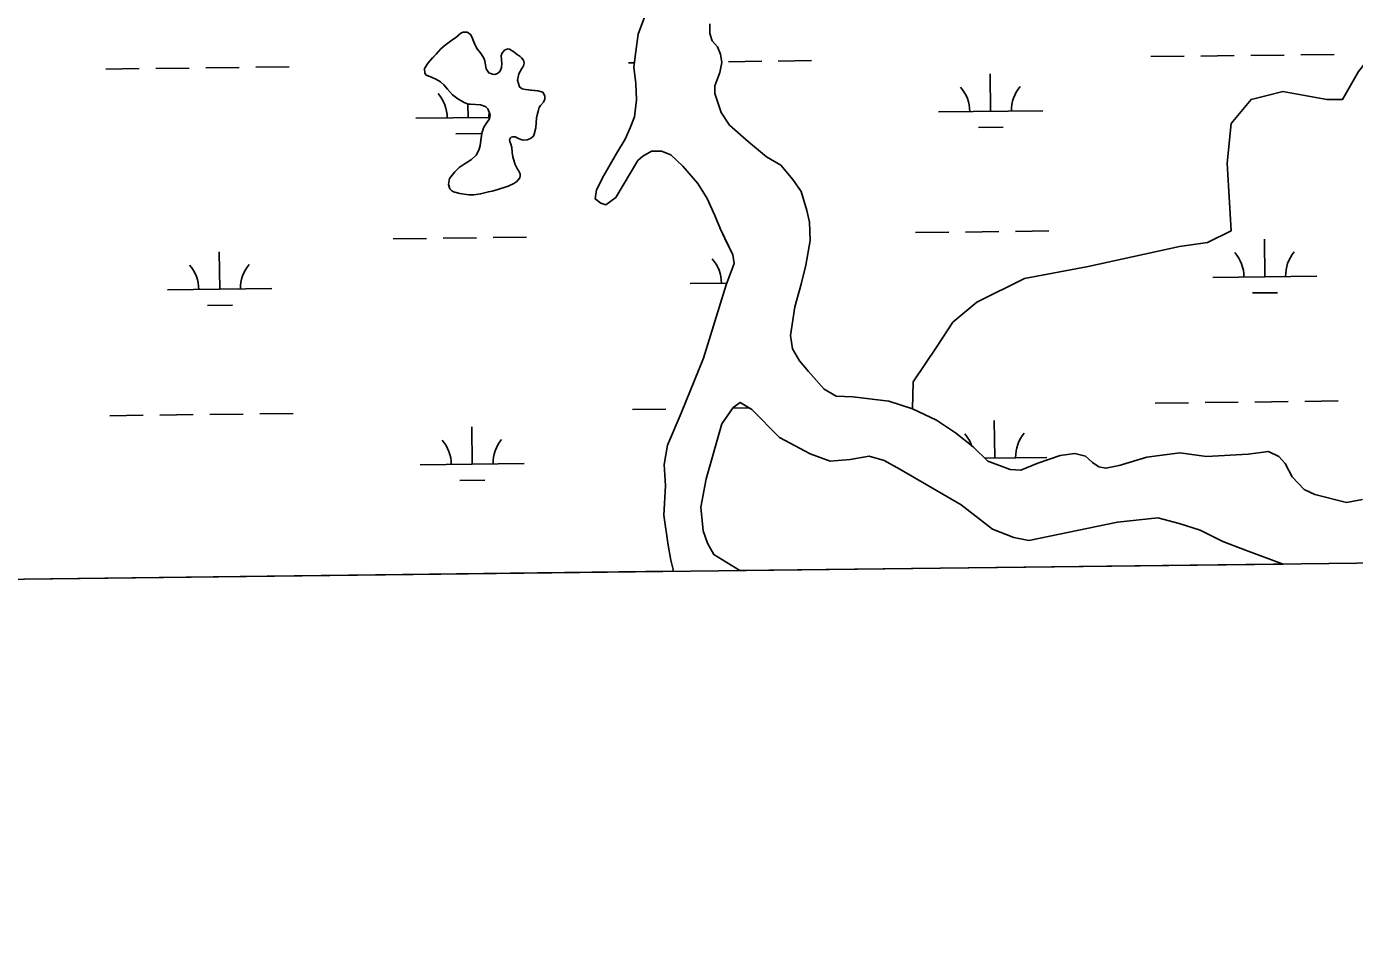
# Model space of a CAD drawing. Extents: x 3694830 to 3732949, y 415201 to 440970.
# Drawn here: x 3728302 to 3729578, y 420616 to 421495 of the extents above; entities that cross this region are included whole.
import ezdxf

# ---------------------------------------------------------------- set-up
doc = ezdxf.new("R2010")
doc.units = 0
for name, color, linetype in [('V-GRID-FRAM', 7, 'Continuous'), ('V-TOPO-SHOR', 7, 'Continuous'), ('V-WETL-SWMP', 7, 'Continuous')]:
    doc.layers.add(name, color=color, linetype=linetype)

msp = doc.modelspace()

# ---------------------------------------------------------------- linework, layer by layer
at = {"layer": 'V-GRID-FRAM'}
msp.add_lwpolyline([(3698844.7, 438797.5), (3730590.8, 439176.2), (3730815.6, 420995.1), (3699053.6, 420616.3), (3698844.7, 438797.5)], dxfattribs=at)
at = {"layer": 'V-TOPO-SHOR'}
for points in [[(3728932.9, 421361.3), (3728921.2, 421372.2), (3728912.3, 421375.7), (3728902.7, 421375.7), (3728894.5, 421370.9), (3728889.7, 421366.8), (3728868.5, 421331.2), (3728858.9, 421324.4), (3728854.1, 421325.8), (3728848.6, 421329.9), (3728850, 421338.8), (3728856.8, 421352.5), (3728869.2, 421373.7), (3728877.4, 421387.4), (3728882.2, 421398.3), (3728886.4, 421408.6), (3728888.4, 421425), (3728887.8, 421440.7), (3728885.7, 421456.5), (3728887.8, 421471.6), (3728889.9, 421488), (3728896.1, 421504.4)], [(3728792.3, 421407.8), (3728791.5, 421398.2), (3728790, 421392.2), (3728789.3, 421390.3), (3728786.4, 421387.8), (3728783.4, 421386.7), (3728779.5, 421386.3), (3728777.1, 421386.9), (3728774.3, 421388.4), (3728771.9, 421389.4), (3728769.5, 421389.7), (3728768, 421389.2), (3728767.2, 421388.5), (3728766.4, 421386.6), (3728766.5, 421385.2), (3728767.6, 421382.6), (3728768.7, 421379.2), (3728768.9, 421374.5), (3728769.4, 421370.5), (3728771, 421364.9), (3728771.7, 421363), (3728774, 421358.6), (3728775, 421357.2), (3728776.4, 421354.1), (3728776.6, 421352.2), (3728776.3, 421350.3), (3728773.5, 421346.7), (3728770.5, 421344.7), (3728765, 421342.3), (3728754.3, 421338.7), (3728749.6, 421337.5), (3728746.1, 421336.8), (3728738.6, 421334.8), (3728731.9, 421333.8), (3728727.2, 421334), (3728718.6, 421335.1), (3728715.2, 421336.1), (3728712.4, 421336.8), (3728710.5, 421338), (3728709, 421339.6), (3728708, 421343.1), (3728707.8, 421343.9), (3728708.7, 421349.4), (3728713.8, 421355.9), (3728718, 421360), (3728722.9, 421363.4), (3728729.9, 421367.7), (3728734.4, 421372), (3728737, 421376.7), (3728738.2, 421381), (3728739.1, 421388.9), (3728739.6, 421392.7), (3728741.2, 421398.3), (3728743.8, 421402.5), (3728746.4, 421405.9), (3728747, 421406.7), (3728747.7, 421410.5), (3728747.5, 421411.5), (3728745.5, 421416.4), (3728743.5, 421418.4), (3728741.3, 421419.4), (3728738.3, 421420.3), (3728733.8, 421420.7), (3728728.8, 421420.8), (3728726.7, 421421), (3728722.7, 421422.5), (3728716.8, 421425.9), (3728711.7, 421429.9), (3728706.7, 421435.3), (3728703.4, 421439.5), (3728700.1, 421442.3), (3728696.2, 421444.5), (3728691.4, 421446.8), (3728688.3, 421448), (3728686.3, 421448.8), (3728685, 421450.7), (3728684.7, 421454.5), (3728684.8, 421455.2), (3728688.1, 421460.7), (3728692.4, 421465.3), (3728696, 421469), (3728700.4, 421473.9), (3728704.5, 421477.4), (3728710.9, 421482.2), (3728714.6, 421484.6), (3728719.7, 421489.1), (3728721.7, 421490), (3728721.7, 421490.1), (3728725.5, 421489.9), (3728726.5, 421489.5), (3728728.9, 421487.8), (3728730.2, 421485.5), (3728731.8, 421481.4), (3728732.6, 421479.1), (3728734.9, 421474.5), (3728736.7, 421472.1), (3728739, 421469.2), (3728741.8, 421465.2), (3728742.7, 421462.4), (3728743.4, 421458.2), (3728744, 421454.9)], [(3729585.6, 421041.4), (3729570.1, 421038.7), (3729539.7, 421046.2), (3729529.6, 421050.9), (3729518.1, 421063.1), (3729511.4, 421075.9), (3729505.3, 421082.7), (3729495.2, 421087.4), (3729475.6, 421084.8), (3729435.7, 421082.8), (3729410.1, 421086.2), (3729378.3, 421082.2), (3729352, 421074.1), (3729339.1, 421071.4), (3729332.4, 421072.8), (3729326.3, 421076.9), (3729319.6, 421082.9), (3729309.4, 421085.7), (3729295.3, 421083.7), (3729273.6, 421076.3), (3729257.4, 421069.5), (3729247.3, 421070.2), (3729225.7, 421078.3), (3729211.5, 421091.9), (3729194.7, 421105.4), (3729176.4, 421117.6), (3729153.5, 421128.4), (3729130.5, 421135.9), (3729096.1, 421140), (3729079.9, 421140.7), (3729068.4, 421147.4), (3729053.6, 421164.3), (3729044.8, 421174.5), (3729038.1, 421186), (3729036.1, 421198.8), (3729040.2, 421226.5), (3729046.3, 421248.1), (3729051, 421266.3), (3729055.1, 421289.9), (3729054.5, 421307.5), (3729051.8, 421319), (3729046.4, 421337.2), (3729038.3, 421348.7), (3729026.8, 421362.2), (3729013.3, 421370.4), (3728995.8, 421384.6), (3728977.6, 421400.8), (3728969.5, 421413), (3728963.4, 421431.2), (3728963.5, 421438.6), (3728968.2, 421451.4), (3728970.2, 421460.9), (3728968.9, 421469), (3728966.2, 421475.8), (3728960.8, 421481.8), (3728958.8, 421488.6), (3728958.8, 421498.1)], [(3729153.5, 421128.4), (3729154, 421154.3), (3729176.9, 421188.7), (3729192.2, 421211.6), (3729215.1, 421230.7), (3729260.9, 421253.6), (3729322, 421265.1), (3729409.9, 421284.2), (3729436.6, 421288), (3729459.5, 421299.4), (3729455.7, 421364.4), (3729459.5, 421402.5), (3729478.6, 421425.5), (3729493.9, 421429.3), (3729509.2, 421433.1), (3729551.2, 421425.5), (3729566.4, 421425.5), (3729581.7, 421452.2), (3729613.6, 421492.7)], [(3728744, 421454.9), (3728746.4, 421450.9), (3728750, 421449.7), (3728752.2, 421449.5), (3728754.8, 421450.3), (3728757.3, 421452.6), (3728758.5, 421456), (3728758.8, 421459.9), (3728758.4, 421467.4), (3728758.8, 421469.6), (3728761.4, 421472.8), (3728764.8, 421473.9), (3728766.4, 421473.6), (3728770.4, 421471.1), (3728772.6, 421469.2), (3728776.6, 421466.6), (3728777.9, 421465.5), (3728779.7, 421463), (3728780.3, 421460.4), (3728779.6, 421457.6), (3728778.1, 421455.3), (3728775.2, 421449.9), (3728774, 421444), (3728776, 421437.5), (3728778.6, 421435.6), (3728781.7, 421434.9), (3728786.6, 421434.3), (3728793.4, 421433.6), (3728798.3, 421432.4), (3728800.2, 421429), (3728800.3, 421428.1), (3728800.4, 421425.6), (3728799, 421422.8), (3728796, 421419.6), (3728794.7, 421417.8), (3728793.8, 421414), (3728793.3, 421411.9), (3728792.3, 421407.8)], [(3728923.3, 420972.5), (3728923.5, 420974.4), (3728921.4, 420983.3), (3728918.7, 420997.7), (3728914.6, 421026.5), (3728916, 421054.5), (3728914.7, 421075.1), (3728918.1, 421093.6), (3728931.2, 421124.4), (3728952.5, 421177.1), (3728974.5, 421247.6), (3728982, 421268.1), (3728980.7, 421276.3), (3728975.2, 421287.9), (3728969.1, 421301), (3728963.6, 421314), (3728956.1, 421330.4), (3728947.2, 421344.8), (3728932.9, 421361.3)], [(3729509.5, 420979.5), (3729473.3, 420992.9), (3729451.4, 421001.1), (3729429.5, 421012.1), (3729409.6, 421018.3), (3729389.1, 421023.8), (3729350.1, 421019.8), (3729265.2, 421002.1), (3729250.8, 421004.8), (3729230.2, 421013.1), (3729200.2, 421036.4), (3729141.3, 421070.7), (3729126.3, 421078.9), (3729111.9, 421083.1), (3729093.4, 421079.7), (3729074.2, 421078.3), (3729055.1, 421085.2), (3729025.6, 421101), (3728999, 421127.7), (3728988, 421134.6), (3728981.2, 421129.8), (3728970.2, 421114), (3728955.1, 421061.3), (3728950.2, 421034), (3728952.3, 421011.4), (3728956.6, 420999.5)], [(3728956.6, 420999.5), (3728962.7, 420988.6), (3728987.6, 420973.4)], [(3728987.9, 420973.3), (3728987.6, 420973.4)]]:
    msp.add_lwpolyline(points, dxfattribs=at)
at = {"layer": 'V-WETL-SWMP'}
for p, q in [((3728896.1, 421504.4), (3728889.9, 421488)), ((3728721.8, 421490.1), (3728719.7, 421489.1)), ((3728725.5, 421489.9), (3728721.8, 421490.1)), ((3728726.5, 421489.5), (3728725.5, 421489.9)), ((3728728.9, 421487.8), (3728726.5, 421489.5)), ((3728958.8, 421488.6), (3728958.8, 421498.1)), ((3728704.5, 421477.4), (3728700.4, 421473.9)), ((3728710.9, 421482.2), (3728704.5, 421477.4)), ((3728714.6, 421484.6), (3728710.9, 421482.2)), ((3728719.7, 421489.1), (3728714.6, 421484.6)), ((3728730.2, 421485.5), (3728728.9, 421487.8)), ((3728732.6, 421479.1), (3728730.2, 421485.5)), ((3728734.9, 421474.5), (3728732.6, 421479.1)), ((3728889.9, 421488), (3728887.8, 421471.6)), ((3728960.8, 421481.8), (3728958.8, 421488.6)), ((3728966.2, 421475.8), (3728960.8, 421481.8)), ((3728696, 421469), (3728688.1, 421460.7)), ((3728700.4, 421473.9), (3728696, 421469)), ((3728739, 421469.2), (3728734.9, 421474.5)), ((3728741.8, 421465.2), (3728739, 421469.2)), ((3728742.7, 421462.4), (3728741.8, 421465.2)), ((3728758.8, 421469.6), (3728758.4, 421467.4)), ((3728758.4, 421467.4), (3728758.8, 421459.9)), ((3728761.4, 421472.8), (3728758.8, 421469.6)), ((3728764.8, 421473.9), (3728761.4, 421472.8)), ((3728766.4, 421473.6), (3728764.8, 421473.9)), ((3728770.4, 421471.1), (3728766.4, 421473.6)), ((3728772.6, 421469.2), (3728770.4, 421471.1)), ((3728776.6, 421466.6), (3728772.6, 421469.2)), ((3728777.9, 421465.5), (3728776.6, 421466.6)), ((3728779.7, 421463), (3728777.9, 421465.5)), ((3728887.8, 421471.6), (3728885.7, 421456.5)), ((3728968.9, 421469), (3728966.2, 421475.8)), ((3728970.2, 421460.9), (3728968.9, 421469)), ((3729382.3, 421466.6), (3729414.3, 421466.9)), ((3729430.3, 421467.1), (3729462.3, 421467.5)), ((3729478.3, 421467.7), (3729510.3, 421468.1)), ((3729526.3, 421468.3), (3729558.3, 421468.7)), ((3728378.6, 421454.6), (3728410.6, 421455)), ((3728426.6, 421455.2), (3728458.6, 421455.5)), ((3728474.6, 421455.7), (3728506.6, 421456.1)), ((3728522.6, 421456.3), (3728554.6, 421456.7)), ((3728684.8, 421455.2), (3728684.7, 421454.5)), ((3728684.7, 421454.5), (3728685, 421450.7)), ((3728688.1, 421460.7), (3728684.8, 421455.2)), ((3728744, 421454.9), (3728742.7, 421462.4)), ((3728746.4, 421450.9), (3728744, 421454.9)), ((3728757.3, 421452.6), (3728754.8, 421450.3)), ((3728758.5, 421456), (3728757.3, 421452.6)), ((3728758.8, 421459.9), (3728758.5, 421456)), ((3728775.2, 421449.9), (3728778.1, 421455.3)), ((3728778.1, 421455.3), (3728779.6, 421457.6)), ((3728779.6, 421457.6), (3728780.3, 421460.4)), ((3728780.3, 421460.4), (3728779.7, 421463)), ((3728880.5, 421460.6), (3728886.3, 421460.6)), ((3728885.7, 421456.5), (3728887.8, 421440.7)), ((3728963.5, 421438.6), (3728968.2, 421451.4)), ((3728968.2, 421451.4), (3728970.2, 421460.9)), ((3728976.5, 421461.7), (3729008.5, 421462.1)), ((3729024.5, 421462.3), (3729056.5, 421462.7)), ((3728685, 421450.7), (3728686.3, 421448.8)), ((3728686.3, 421448.8), (3728691.4, 421446.8)), ((3728691.4, 421446.8), (3728696.2, 421444.5)), ((3728696.2, 421444.5), (3728700.1, 421442.3)), ((3728700.1, 421442.3), (3728703.4, 421439.5)), ((3728703.4, 421439.5), (3728706.7, 421435.3)), ((3728750, 421449.7), (3728746.4, 421450.9)), ((3728752.2, 421449.5), (3728750, 421449.7)), ((3728754.8, 421450.3), (3728752.2, 421449.5)), ((3728774, 421444), (3728775.2, 421449.9)), ((3728776, 421437.5), (3728774, 421444)), ((3728887.8, 421440.7), (3728888.4, 421425)), ((3728963.4, 421431.2), (3728963.5, 421438.6)), ((3729228.4, 421414), (3729227.9, 421450)), ((3728706.7, 421435.3), (3728711.7, 421429.9)), ((3728711.7, 421429.9), (3728716.8, 421425.9)), ((3728716.8, 421425.9), (3728722.7, 421422.5)), ((3728778.6, 421435.6), (3728776, 421437.5)), ((3728781.7, 421434.9), (3728778.6, 421435.6)), ((3728793.4, 421433.6), (3728781.7, 421434.9)), ((3728798.3, 421432.4), (3728793.4, 421433.6)), ((3728800.2, 421429), (3728798.3, 421432.4)), ((3728800.4, 421425.6), (3728800.2, 421429)), ((3728969.5, 421413), (3728963.4, 421431.2)), ((3728722.7, 421422.5), (3728726.7, 421421)), ((3728726.5, 421408), (3728726.3, 421421.1)), ((3728726.7, 421421), (3728728.8, 421420.8)), ((3728728.8, 421420.8), (3728733.8, 421420.7)), ((3728733.8, 421420.7), (3728738.3, 421420.3)), ((3728738.3, 421420.3), (3728741.3, 421419.4)), ((3728741.3, 421419.4), (3728743.5, 421418.4)), ((3728743.5, 421418.4), (3728745.5, 421416.4)), ((3728745.5, 421416.4), (3728747.5, 421411.5)), ((3728792.3, 421407.8), (3728794.7, 421417.8)), ((3728794.7, 421417.8), (3728796, 421419.6)), ((3728796, 421419.6), (3728799, 421422.8)), ((3728799, 421422.8), (3728800.4, 421425.6)), ((3728888.4, 421425), (3728886.4, 421408.6)), ((3728977.6, 421400.8), (3728969.5, 421413)), ((3729178.4, 421413.4), (3729278.4, 421414.6)), ((3728676.5, 421407.4), (3728747.3, 421408.2)), ((3728743.8, 421402.5), (3728741.2, 421398.3)), ((3728747, 421406.7), (3728743.8, 421402.5)), ((3728747.7, 421410.5), (3728747, 421406.7)), ((3728747.5, 421411.5), (3728747.7, 421410.5)), ((3728791.5, 421398.2), (3728792.3, 421407.8)), ((3728886.4, 421408.6), (3728882.2, 421398.3)), ((3728995.8, 421384.6), (3728977.6, 421400.8)), ((3728714.7, 421392.4), (3728738.7, 421392.7)), ((3728739.6, 421392.7), (3728738.2, 421381.1)), ((3728741.2, 421398.3), (3728739.6, 421392.7)), ((3728766.4, 421386.6), (3728767.2, 421388.5)), ((3728767.2, 421388.5), (3728768, 421389.2)), ((3728768, 421389.2), (3728769.5, 421389.7)), ((3728769.5, 421389.7), (3728771.9, 421389.4)), ((3728771.9, 421389.4), (3728774.3, 421388.4)), ((3728774.3, 421388.4), (3728777.1, 421386.9)), ((3728783.4, 421386.7), (3728786.4, 421387.8)), ((3728786.4, 421387.8), (3728789.3, 421390.3)), ((3728789.3, 421390.3), (3728790, 421392.2)), ((3728790, 421392.2), (3728791.5, 421398.2)), ((3728882.2, 421398.3), (3728877.4, 421387.4)), ((3729216.6, 421398.4), (3729240.6, 421398.7)), ((3728737, 421376.7), (3728734.4, 421372)), ((3728738.2, 421381.1), (3728737, 421376.7)), ((3728766.5, 421385.2), (3728766.4, 421386.6)), ((3728767.6, 421382.6), (3728766.5, 421385.2)), ((3728768.7, 421379.2), (3728767.6, 421382.6)), ((3728768.9, 421374.5), (3728768.7, 421379.2)), ((3728777.1, 421386.9), (3728779.5, 421386.3)), ((3728779.5, 421386.3), (3728783.4, 421386.7)), ((3728877.4, 421387.4), (3728869.2, 421373.7)), ((3728894.5, 421370.9), (3728902.7, 421375.7)), ((3728902.7, 421375.7), (3728912.3, 421375.7)), ((3728912.3, 421375.7), (3728921.2, 421372.2)), ((3729013.3, 421370.4), (3728995.8, 421384.6)), ((3728722.9, 421363.4), (3728718, 421360)), ((3728729.9, 421367.7), (3728722.9, 421363.4)), ((3728734.4, 421372), (3728729.9, 421367.7)), ((3728769.4, 421370.5), (3728768.9, 421374.5)), ((3728771, 421364.9), (3728769.4, 421370.5)), ((3728771.7, 421363), (3728771, 421364.9)), ((3728774, 421358.6), (3728771.7, 421363)), ((3728869.2, 421373.7), (3728856.8, 421352.5)), ((3728868.5, 421331.2), (3728889.7, 421366.8)), ((3728889.7, 421366.8), (3728894.5, 421370.9)), ((3728921.2, 421372.2), (3728932.9, 421361.3)), ((3729026.8, 421362.2), (3729013.3, 421370.4)), ((3729038.3, 421348.7), (3729026.8, 421362.2)), ((3728708.7, 421349.4), (3728707.8, 421343.9)), ((3728713.8, 421355.9), (3728708.7, 421349.4)), ((3728718, 421360), (3728713.8, 421355.9)), ((3728773.5, 421346.7), (3728776.3, 421350.3)), ((3728775, 421357.2), (3728774, 421358.6)), ((3728776.4, 421354.1), (3728775, 421357.2)), ((3728776.3, 421350.3), (3728776.6, 421352.2)), ((3728776.6, 421352.2), (3728776.4, 421354.1)), ((3728856.8, 421352.5), (3728850, 421338.8)), ((3728932.9, 421361.3), (3728947.2, 421344.8)), ((3728707.8, 421343.9), (3728709, 421339.6)), ((3728709, 421339.6), (3728710.5, 421338)), ((3728710.5, 421338), (3728712.4, 421336.8)), ((3728712.4, 421336.8), (3728718.6, 421335.1)), ((3728738.6, 421334.8), (3728746.1, 421336.8)), ((3728746.1, 421336.8), (3728749.6, 421337.5)), ((3728749.6, 421337.5), (3728754.3, 421338.7)), ((3728754.3, 421338.7), (3728765, 421342.3)), ((3728765, 421342.3), (3728770.5, 421344.7)), ((3728770.5, 421344.7), (3728773.5, 421346.7)), ((3728850, 421338.8), (3728848.6, 421329.9)), ((3728947.2, 421344.8), (3728956.1, 421330.4)), ((3729046.4, 421337.2), (3729038.3, 421348.7)), ((3729051.8, 421319), (3729046.4, 421337.2)), ((3728718.6, 421335.1), (3728727.2, 421334)), ((3728727.2, 421334), (3728731.9, 421333.8)), ((3728731.9, 421333.8), (3728738.6, 421334.8)), ((3728848.6, 421329.9), (3728854.1, 421325.8)), ((3728854.1, 421325.8), (3728858.9, 421324.4)), ((3728858.9, 421324.4), (3728868.5, 421331.2)), ((3728956.1, 421330.4), (3728963.6, 421314)), ((3728963.6, 421314), (3728969.1, 421301)), ((3729054.5, 421307.5), (3729051.8, 421319)), ((3728969.1, 421301), (3728980.7, 421276.3)), ((3729055.1, 421289.9), (3729054.5, 421307.5)), ((3729204.3, 421298.2), (3729236.3, 421298.6)), ((3729252.3, 421298.8), (3729284.3, 421299.2)), ((3728654.5, 421291.7), (3728686.5, 421292.1)), ((3728702.5, 421292.3), (3728734.5, 421292.6)), ((3728750.5, 421292.8), (3728782.5, 421293.2)), ((3729051, 421266.3), (3729055.1, 421289.9)), ((3729156.3, 421297.7), (3729188.3, 421298.1)), ((3729491.7, 421255.2), (3729491.3, 421291.2)), ((3728488, 421243.3), (3728487.5, 421279.3)), ((3728980.7, 421276.3), (3728982, 421268.1)), ((3728982, 421268.1), (3728974.5, 421247.6)), ((3729046.3, 421248.1), (3729051, 421266.3)), ((3728939.8, 421248.7), (3728975, 421249.1)), ((3728974.5, 421247.6), (3728952.5, 421177.1)), ((3729040.2, 421226.5), (3729046.3, 421248.1)), ((3729441.7, 421254.6), (3729541.7, 421255.8)), ((3728438, 421242.7), (3728538, 421243.9)), ((3729479.9, 421239.7), (3729503.9, 421239.9)), ((3728476.2, 421227.7), (3728500.2, 421228)), ((3729036.1, 421198.8), (3729040.2, 421226.5)), ((3729038.1, 421186), (3729036.1, 421198.8)), ((3729044.8, 421174.5), (3729038.1, 421186)), ((3728952.5, 421177.1), (3728931.2, 421124.4)), ((3729053.6, 421164.3), (3729044.8, 421174.5)), ((3729068.4, 421147.4), (3729053.6, 421164.3)), ((3729079.9, 421140.7), (3729068.4, 421147.4)), ((3728981.2, 421129.8), (3728988, 421134.6)), ((3728988, 421134.6), (3728999, 421127.7)), ((3729096.1, 421140), (3729079.9, 421140.7)), ((3729130.5, 421135.9), (3729096.1, 421140)), ((3729153.5, 421128.4), (3729130.5, 421135.9)), ((3729386.3, 421133.9), (3729418.3, 421134.3)), ((3729434.3, 421134.5), (3729466.3, 421134.9)), ((3729482.3, 421135), (3729514.3, 421135.4)), ((3729530.3, 421135.6), (3729562.3, 421136)), ((3728382.6, 421121.9), (3728414.6, 421122.3)), ((3728430.6, 421122.5), (3728462.6, 421122.9)), ((3728478.6, 421123.1), (3728510.6, 421123.5)), ((3728526.6, 421123.6), (3728558.6, 421124)), ((3728884.4, 421127.9), (3728916.4, 421128.3)), ((3728931.2, 421124.4), (3728918.1, 421093.6)), ((3728932.4, 421128.5), (3728932.8, 421128.5)), ((3728970.2, 421114), (3728981.2, 421129.8)), ((3728980.7, 421129.1), (3728996.5, 421129.3)), ((3728999, 421127.7), (3729025.6, 421101)), ((3729176.4, 421117.6), (3729153.5, 421128.4)), ((3728730.5, 421075.3), (3728730, 421111.3)), ((3728955.1, 421061.3), (3728970.2, 421114)), ((3729194.7, 421105.4), (3729176.4, 421117.6)), ((3729232.3, 421081.3), (3729231.9, 421117.3)), ((3729025.6, 421101), (3729055.1, 421085.2)), ((3729211.5, 421091.9), (3729194.7, 421105.4)), ((3728918.1, 421093.6), (3728914.7, 421075.1)), ((3729055.1, 421085.2), (3729074.2, 421078.3)), ((3729093.4, 421079.7), (3729111.9, 421083)), ((3729111.9, 421083), (3729126.3, 421078.9)), ((3729225.7, 421078.3), (3729211.5, 421091.9)), ((3729222.7, 421081.2), (3729282.3, 421081.9)), ((3729295.3, 421083.7), (3729273.6, 421076.3)), ((3729309.4, 421085.7), (3729295.3, 421083.7)), ((3729319.6, 421082.9), (3729309.4, 421085.7)), ((3729326.3, 421076.9), (3729319.6, 421082.9)), ((3729378.3, 421082.2), (3729352, 421074.1)), ((3729410.1, 421086.2), (3729378.3, 421082.2)), ((3729435.7, 421082.8), (3729410.1, 421086.2)), ((3729475.6, 421084.8), (3729435.7, 421082.8)), ((3729495.2, 421087.4), (3729475.6, 421084.8)), ((3729505.3, 421082.7), (3729495.2, 421087.4)), ((3729511.4, 421075.9), (3729505.3, 421082.7)), ((3728680.5, 421074.7), (3728780.5, 421075.9)), ((3728914.7, 421075.1), (3728916, 421054.5)), ((3729074.2, 421078.3), (3729093.4, 421079.7)), ((3729126.3, 421078.9), (3729141.3, 421070.7)), ((3729141.3, 421070.7), (3729200.2, 421036.4)), ((3729247.3, 421070.2), (3729225.7, 421078.3)), ((3729257.4, 421069.5), (3729247.3, 421070.2)), ((3729273.6, 421076.3), (3729257.4, 421069.5)), ((3729332.4, 421072.8), (3729326.3, 421076.9)), ((3729339.1, 421071.4), (3729332.4, 421072.8)), ((3729352, 421074.1), (3729339.1, 421071.4)), ((3729518.1, 421063.1), (3729511.4, 421075.9)), ((3728718.6, 421059.8), (3728742.6, 421060)), ((3728950.2, 421034), (3728955.1, 421061.3)), ((3729529.6, 421050.9), (3729518.1, 421063.1)), ((3728916, 421054.5), (3728914.6, 421026.5)), ((3729539.7, 421046.2), (3729529.6, 421050.9)), ((3729570.1, 421038.7), (3729539.7, 421046.2)), ((3728952.3, 421011.4), (3728950.2, 421034)), ((3729200.2, 421036.4), (3729230.2, 421013.1)), ((3729585.6, 421041.4), (3729570.1, 421038.7)), ((3728914.6, 421026.5), (3728918.7, 420997.7)), ((3729265.2, 421002.1), (3729350.1, 421019.8)), ((3729350.1, 421019.8), (3729389.1, 421023.8)), ((3729389.1, 421023.8), (3729409.6, 421018.3)), ((3729409.6, 421018.3), (3729429.5, 421012.1)), ((3728956.6, 420999.5), (3728952.3, 421011.4)), ((3729230.2, 421013.1), (3729250.8, 421004.8)), ((3729250.8, 421004.8), (3729265.2, 421002.1)), ((3729429.5, 421012.1), (3729451.4, 421001.1)), ((3728918.7, 420997.7), (3728921.4, 420983.3)), ((3728962.7, 420988.6), (3728956.6, 420999.5)), ((3729451.4, 421001.1), (3729473.3, 420992.9)), ((3729473.3, 420992.9), (3729509.5, 420979.5)), ((3728921.4, 420983.3), (3728923.5, 420974.4)), ((3728987.6, 420973.4), (3728962.7, 420988.6)), ((3729509.5, 420979.5), (3728987.9, 420973.3)), ((3728923.3, 420972.5), (3728201.6, 420963.9)), ((3728923.5, 420974.4), (3728923.3, 420972.5)), ((3728987.9, 420973.3), (3728987.6, 420973.4))]:
    msp.add_line(p, q, dxfattribs=at)
for centre, start, end in [((3728671.3, 421407.8), 359.9115, 41.4552), ((3729173.1, 421413.8), 359.9115, 41.4552), ((3729283.6, 421415.1), 139.9115, 181.4552), ((3728781.7, 421409.1), 173.1468, 181.4552), ((3729436.5, 421255.1), 359.9115, 41.4552), ((3729546.9, 421256.4), 139.9115, 181.4552), ((3728432.7, 421243.1), 359.9115, 41.4552), ((3728543.2, 421244.4), 139.9115, 181.4552), ((3728934.6, 421249.1), 359.9115, 41.4552), ((3728675.2, 421075.1), 359.9115, 41.4552), ((3728785.7, 421076.5), 139.9115, 181.4552), ((3729177.1, 421081.1), 19.356, 41.4552), ((3729287.6, 421082.5), 139.9115, 181.4552)]:
    msp.add_arc(centre, 35.2, start, end, dxfattribs=at)

doc.saveas('drawing.dxf')
